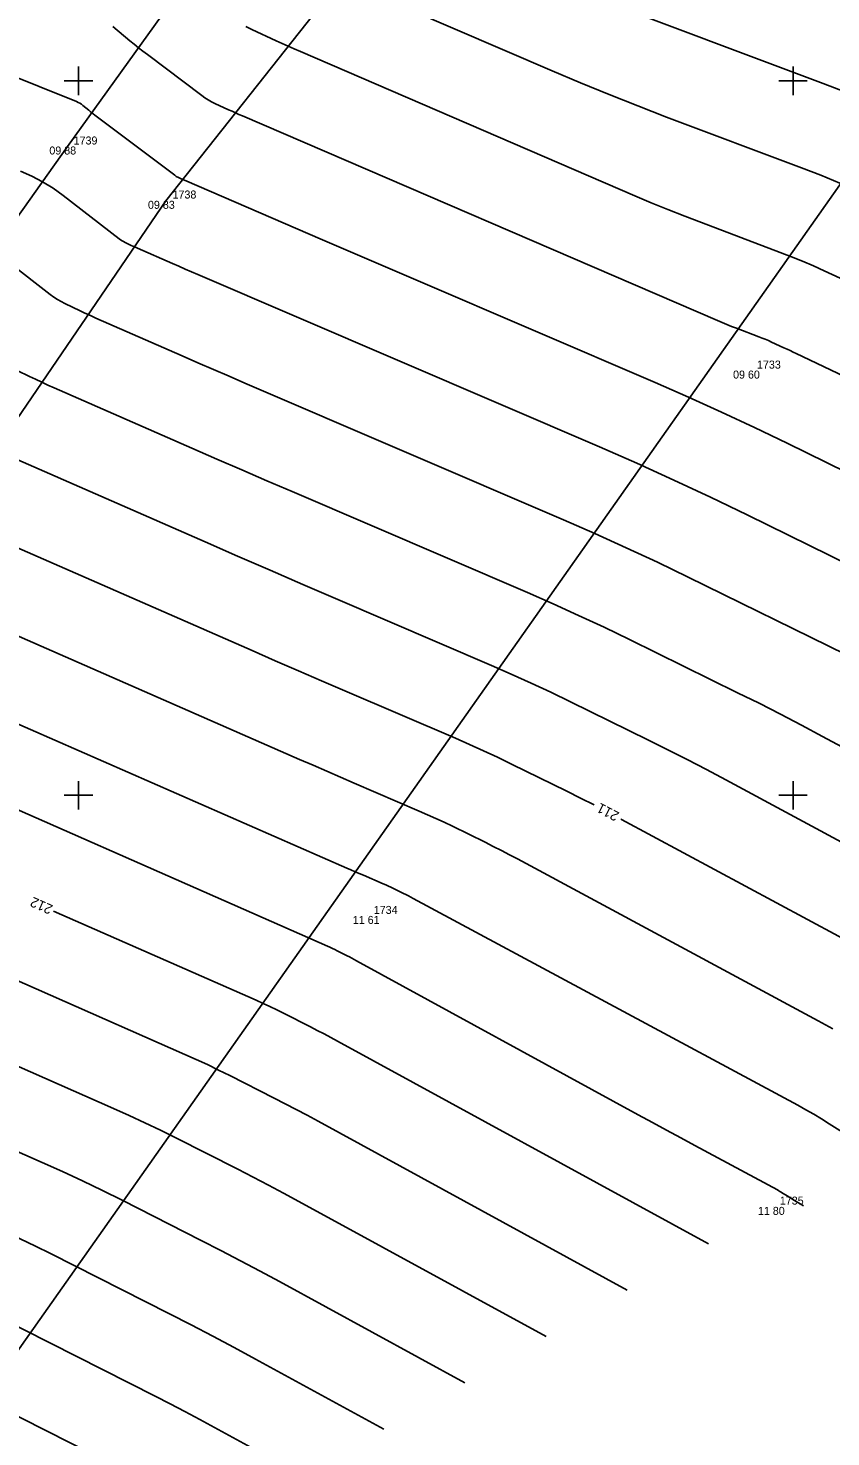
# Model space of a CAD drawing. Extents: x -711234 to -710007, y -1026313 to -1025448.
# Drawn here: x -710501.76 to -710473.68, y -1025722.45 to -1025673.16 of the extents above; entities that cross this region are included whole.
import ezdxf

# ---------------------------------------------------------------- set-up
doc = ezdxf.new("R2010")
doc.units = 0
for name, color, linetype in [('Ex_Contour Labels', 7, 'Continuous'), ('Ex_Major Contours', 7, 'Continuous'), ('Ex_Minor Contours', 7, 'Continuous'), ('Z_body', 7, 'Continuous'), ('Z_body_cisla', 7, 'Continuous'), ('Z_body_vysky_redukovane', 7, 'Continuous'), ('Z_hektometricka_sit', 7, 'Continuous'), ('Z_katastr_hranice', 7, 'Continuous'), ('Z_pole_rozhranni', 7, 'Continuous')]:
    doc.layers.add(name, color=color, linetype=linetype)

# ---------------------------------------------------------------- blocks, each defined once
blk = doc.blocks.new('POINT_DISPLAY')
blk.add_line((0, 0), (0, 0))

msp = doc.modelspace()

# ---------------------------------------------------------------- linework, layer by layer
at = {"layer": 'Ex_Major Contours'}
for points in [[(-710473.367, -1025678.579), (-710474.029, -1025678.308), (-710474.697, -1025678.05), (-710479.423, -1025676.268), (-710480.432, -1025675.88), (-710481.436, -1025675.482), (-710482.435, -1025675.072), (-710483.429, -1025674.65), (-710490.21, -1025671.727)], [(-710502.034, -1025678.161), (-710501.639, -1025678.334), (-710501.258, -1025678.534), (-710500.892, -1025678.76), (-710500.542, -1025679.012), (-710498.578, -1025680.527), (-710498.529, -1025680.563), (-710498.478, -1025680.596), (-710498.426, -1025680.626), (-710498.372, -1025680.654), (-710498.153, -1025680.759), (-710498.098, -1025680.785), (-710498.043, -1025680.81), (-710497.988, -1025680.836), (-710497.932, -1025680.86), (-710496.711, -1025681.395), (-710496.489, -1025681.492), (-710496.266, -1025681.589), (-710496.044, -1025681.685), (-710495.821, -1025681.781), (-710481.775, -1025687.813), (-710480.47, -1025688.383), (-710479.172, -1025688.97), (-710477.881, -1025689.573), (-710476.599, -1025690.192), (-710469.369, -1025693.741)], [(-710481.959, -1025700.337), (-710482.432, -1025700.097), (-710482.916, -1025699.856), (-710484.854, -1025698.905), (-710485.34, -1025698.67), (-710485.829, -1025698.442), (-710486.321, -1025698.22), (-710486.815, -1025698.004), (-710490.685, -1025696.342), (-710491.495, -1025695.993), (-710492.305, -1025695.643), (-710493.114, -1025695.291), (-710493.922, -1025694.938), (-710503.769, -1025690.626)], [(-710458.801, -1025713.756), (-710464.664, -1025710.238), (-710465.395, -1025709.797), (-710466.123, -1025709.352), (-710466.849, -1025708.904), (-710467.573, -1025708.453), (-710470.464, -1025706.638), (-710471.19, -1025706.191), (-710471.923, -1025705.756), (-710472.664, -1025705.333), (-710473.412, -1025704.923), (-710480.996, -1025700.844), (-710481.03, -1025700.825)], [(-710477.962, -1025715.697), (-710490.942, -1025708.597), (-710491.175, -1025708.471), (-710491.409, -1025708.346), (-710491.644, -1025708.224), (-710491.88, -1025708.103), (-710492.826, -1025707.624), (-710493.063, -1025707.506), (-710493.301, -1025707.391), (-710493.542, -1025707.279), (-710493.783, -1025707.171), (-710500.877, -1025704.049)], [(-710504.179, -1025714.556), (-710503.125, -1025715.02), (-710502.583, -1025715.263), (-710502.044, -1025715.513), (-710501.509, -1025715.771), (-710500.977, -1025716.036), (-710496.817, -1025718.144), (-710496.059, -1025718.532), (-710495.304, -1025718.925), (-710494.552, -1025719.325), (-710493.804, -1025719.731), (-710489.322, -1025722.182)]]:
    msp.add_lwpolyline(points, dxfattribs=at)
at = {"layer": 'Ex_Minor Contours'}
for points in [[(-710473.004, -1025675.462), (-710473.95, -1025675.096), (-710482.116, -1025672.016)], [(-710468.968, -1025690.746), (-710475.207, -1025687.684), (-710476.352, -1025687.131), (-710477.503, -1025686.593), (-710478.662, -1025686.069), (-710479.827, -1025685.56), (-710488.195, -1025681.967), (-710489.011, -1025681.616), (-710489.827, -1025681.266), (-710490.642, -1025680.914), (-710491.458, -1025680.563), (-710496.291, -1025678.48), (-710496.321, -1025678.467), (-710496.35, -1025678.454), (-710496.38, -1025678.441), (-710496.409, -1025678.427), (-710496.526, -1025678.374), (-710496.554, -1025678.36), (-710496.582, -1025678.344), (-710496.609, -1025678.327), (-710496.635, -1025678.308), (-710499.432, -1025676.199), (-710499.486, -1025676.159), (-710499.538, -1025676.118), (-710499.59, -1025676.076), (-710499.642, -1025676.034), (-710499.847, -1025675.863), (-710499.9, -1025675.823), (-710499.955, -1025675.787), (-710500.013, -1025675.755), (-710500.074, -1025675.728), (-710506.502, -1025673.149)], [(-710464.718, -1025689.38), (-710474.886, -1025684.544), (-710474.993, -1025684.493), (-710475.101, -1025684.442), (-710475.21, -1025684.392), (-710475.318, -1025684.342), (-710475.751, -1025684.142), (-710475.86, -1025684.093), (-710475.97, -1025684.046), (-710476.08, -1025684.001), (-710476.191, -1025683.958), (-710476.979, -1025683.661), (-710477.147, -1025683.597), (-710477.314, -1025683.53), (-710477.481, -1025683.462), (-710477.647, -1025683.392), (-710494.264, -1025676.229), (-710494.386, -1025676.176), (-710494.507, -1025676.122), (-710494.628, -1025676.068), (-710494.749, -1025676.013), (-710495.231, -1025675.792), (-710495.349, -1025675.733), (-710495.464, -1025675.669), (-710495.576, -1025675.598), (-710495.683, -1025675.521), (-710497.591, -1025674.083), (-710497.746, -1025673.965), (-710497.9, -1025673.844), (-710498.052, -1025673.722), (-710498.203, -1025673.599), (-710498.804, -1025673.1)], [(-710494.144, -1025673.107), (-710493.936, -1025673.209), (-710493.089, -1025673.599), (-710492.877, -1025673.695), (-710492.664, -1025673.791), (-710492.451, -1025673.885), (-710492.237, -1025673.978), (-710480.538, -1025679.021), (-710479.958, -1025679.267), (-710479.375, -1025679.506), (-710478.789, -1025679.739), (-710478.201, -1025679.964), (-710475.444, -1025681.004), (-710475.055, -1025681.155), (-710474.668, -1025681.312), (-710474.285, -1025681.477), (-710473.904, -1025681.648), (-710472.387, -1025682.347)], [(-710473.153, -1025695.075), (-710478.663, -1025692.371), (-710479.746, -1025691.847), (-710480.836, -1025691.338), (-710481.932, -1025690.842), (-710483.035, -1025690.36), (-710494.176, -1025685.576), (-710494.726, -1025685.339), (-710495.276, -1025685.102), (-710495.825, -1025684.863), (-710496.374, -1025684.623), (-710499.391, -1025683.302), (-710499.529, -1025683.241), (-710499.665, -1025683.179), (-710499.801, -1025683.116), (-710499.937, -1025683.051), (-710500.478, -1025682.791), (-710500.611, -1025682.723), (-710500.74, -1025682.648), (-710500.865, -1025682.566), (-710500.986, -1025682.478), (-710502.418, -1025681.373)], [(-710471.018, -1025699.521), (-710473.963, -1025697.937), (-710474.701, -1025697.545), (-710475.443, -1025697.159), (-710476.188, -1025696.78), (-710476.937, -1025696.409), (-710480.726, -1025694.549), (-710481.611, -1025694.122), (-710482.5, -1025693.706), (-710483.395, -1025693.301), (-710484.295, -1025692.908), (-710492.53, -1025689.372), (-710493.408, -1025688.994), (-710494.285, -1025688.615), (-710495.161, -1025688.234), (-710496.037, -1025687.851), (-710500.85, -1025685.743), (-710501.069, -1025685.646), (-710501.287, -1025685.547), (-710501.504, -1025685.446), (-710501.72, -1025685.344), (-710502.583, -1025684.929)], [(-710472.7, -1025701.961), (-710477.351, -1025699.46), (-710478.022, -1025699.102), (-710478.698, -1025698.751), (-710479.376, -1025698.407), (-710480.057, -1025698.068), (-710482.79, -1025696.727), (-710483.475, -1025696.396), (-710484.165, -1025696.074), (-710484.858, -1025695.761), (-710485.555, -1025695.456), (-710491.011, -1025693.113), (-710492.153, -1025692.621), (-710493.294, -1025692.128), (-710494.435, -1025691.632), (-710495.574, -1025691.134), (-710502.31, -1025688.184)], [(-710473.61, -1025708.167), (-710474.124, -1025707.885), (-710484.641, -1025702.227), (-710484.922, -1025702.078), (-710485.205, -1025701.931), (-710485.489, -1025701.786), (-710485.774, -1025701.645), (-710486.918, -1025701.083), (-710487.205, -1025700.945), (-710487.493, -1025700.81), (-710487.784, -1025700.679), (-710488.075, -1025700.551), (-710490.359, -1025699.571), (-710490.837, -1025699.365), (-710491.315, -1025699.158), (-710491.792, -1025698.951), (-710492.269, -1025698.742), (-710505.228, -1025693.067)], [(-710472.646, -1025712.17), (-710473.73, -1025711.489), (-710474.002, -1025711.322), (-710474.277, -1025711.159), (-710474.555, -1025711), (-710474.836, -1025710.846), (-710488.286, -1025703.611), (-710488.372, -1025703.565), (-710488.458, -1025703.521), (-710488.545, -1025703.476), (-710488.632, -1025703.433), (-710488.982, -1025703.262), (-710489.07, -1025703.219), (-710489.158, -1025703.178), (-710489.246, -1025703.138), (-710489.336, -1025703.099), (-710490.033, -1025702.799), (-710490.179, -1025702.736), (-710490.325, -1025702.673), (-710490.471, -1025702.61), (-710490.617, -1025702.546), (-710506.795, -1025695.461)], [(-710507.083, -1025698.327), (-710491.288, -1025705.279), (-710491.201, -1025705.318), (-710491.115, -1025705.358), (-710491.029, -1025705.4), (-710490.944, -1025705.442), (-710490.604, -1025705.614), (-710490.52, -1025705.657), (-710490.435, -1025705.701), (-710490.351, -1025705.746), (-710490.268, -1025705.791), (-710480.416, -1025711.18), (-710479.921, -1025711.45), (-710479.426, -1025711.719), (-710478.93, -1025711.988), (-710478.434, -1025712.255), (-710475.548, -1025713.808), (-710475.501, -1025713.833), (-710475.455, -1025713.86), (-710475.409, -1025713.887), (-710475.363, -1025713.915), (-710475.183, -1025714.028), (-710475.137, -1025714.057), (-710475.092, -1025714.085), (-710475.047, -1025714.112), (-710475.001, -1025714.14), (-710474.634, -1025714.36)], [(-710505.688, -1025704.921), (-710496.279, -1025709.063), (-710495.882, -1025709.241), (-710495.488, -1025709.424), (-710495.096, -1025709.612), (-710494.707, -1025709.806), (-710493.156, -1025710.592), (-710492.769, -1025710.79), (-710492.383, -1025710.991), (-710491.999, -1025711.195), (-710491.617, -1025711.403), (-710480.802, -1025717.318)], [(-710483.642, -1025718.94), (-710492.291, -1025714.208), (-710492.823, -1025713.92), (-710493.357, -1025713.636), (-710493.893, -1025713.357), (-710494.431, -1025713.081), (-710496.589, -1025711.988), (-710497.13, -1025711.719), (-710497.675, -1025711.456), (-710498.223, -1025711.202), (-710498.775, -1025710.954), (-710504.991, -1025708.218)], [(-710504.928, -1025711.236), (-710501.27, -1025712.846), (-710500.564, -1025713.163), (-710499.862, -1025713.489), (-710499.164, -1025713.825), (-710498.471, -1025714.17), (-710495.707, -1025715.571), (-710495.017, -1025715.923), (-710494.331, -1025716.282), (-710493.647, -1025716.645), (-710492.966, -1025717.014), (-710486.482, -1025720.561)], [(-710503.751, -1025717.766), (-710497.315, -1025721.027), (-710496.793, -1025721.294), (-710496.275, -1025721.564), (-710495.758, -1025721.839), (-710495.243, -1025722.118), (-710492.162, -1025723.803)], [(-710497.812, -1025723.91), (-710504.487, -1025720.529)]]:
    msp.add_lwpolyline(points, dxfattribs=at)
at = {"layer": 'Z_hektometricka_sit'}
for p, q in [((-710500, -1025674.5), (-710500, -1025675.5)), ((-710475, -1025674.5), (-710475, -1025675.5)), ((-710500.5, -1025675), (-710499.5, -1025675)), ((-710475.5, -1025675), (-710474.5, -1025675)), ((-710500, -1025699.5), (-710500, -1025700.5)), ((-710475, -1025699.5), (-710475, -1025700.5)), ((-710500.5, -1025700), (-710499.5, -1025700)), ((-710475.5, -1025700), (-710474.5, -1025700))]:
    msp.add_line(p, q, dxfattribs=at)
at = {"layer": 'Z_katastr_hranice'}
msp.add_line((-710441.84, -1025633.97), (-710550.39, -1025787.85), dxfattribs=at)
at = {"layer": 'Z_pole_rozhranni'}
for p, q in [((-710500.39, -1025677.3), (-710490.31, -1025663.31)), ((-710496.94, -1025679.2), (-710486.4, -1025665.87)), ((-710500.39, -1025677.3), (-710510.45, -1025691.48)), ((-710496.94, -1025679.2), (-710507.78, -1025695.03))]:
    msp.add_line(p, q, dxfattribs=at)

# ---------------------------------------------------------------- block references
at = {"layer": 'Z_body'}
for p in [(-710500.39, -1025677.3), (-710496.94, -1025679.2), (-710476.49, -1025685.14), (-710489.89, -1025704.22), (-710475.69, -1025714.4)]:
    msp.add_blockref('POINT_DISPLAY', p, dxfattribs=at)

# ---------------------------------------------------------------- texts
at = {"layer": 'Ex_Contour Labels'}
for s, rotation, p in [('211', 152.2751, (-710481.052, -1025700.616)), ('212', 156.2432, (-710500.873, -1025703.859))]:
    msp.add_text(s, height=0.35, rotation=rotation, dxfattribs=at).set_placement(p)
at = {"layer": 'Z_body_cisla'}
for s, p in [('1739', (-710500.17, -1025677.23)), ('1738', (-710496.71, -1025679.12)), ('1733', (-710476.26, -1025685.07)), ('1734', (-710489.67, -1025704.15)), ('1735', (-710475.46, -1025714.32))]:
    msp.add_text(s, height=0.28, dxfattribs=at).set_placement(p)
at = {"layer": 'Z_body_vysky_redukovane'}
for s, p in [('09 88', (-710501.02, -1025677.58)), ('09 83', (-710497.57, -1025679.48)), ('09 60', (-710477.097, -1025685.42)), ('11 61', (-710490.403, -1025704.5)), ('11 80', (-710476.227, -1025714.68))]:
    msp.add_text(s, height=0.28, dxfattribs=at).set_placement(p)

doc.saveas('drawing.dxf')
